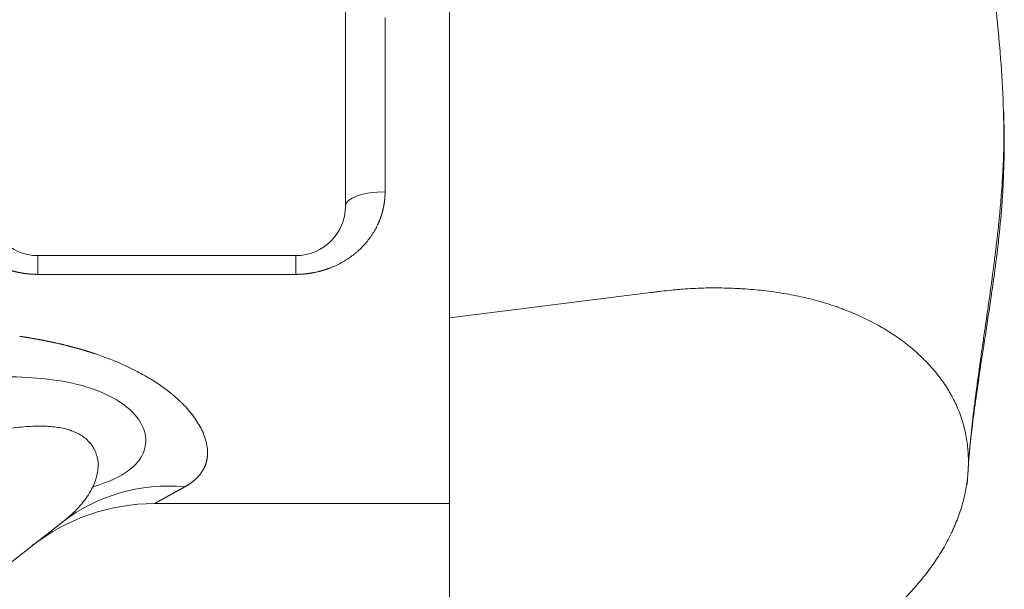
# Model space of a CAD drawing. Header units: millimetres. Extents: x 51337 to 61814, y -21781 to -12277.
# Tile 344 of 378: x 60839 to 60938, y -20607 to -20550. Entities that reach past the tile are written whole.
import ezdxf

# ---------------------------------------------------------------- set-up
doc = ezdxf.new("R2010")
doc.units = ezdxf.units.MM
doc.header["$LTSCALE"] = 0.3175
doc.layers.add('1轮廓实线层', color=7, linetype='Continuous', lineweight=18)

msp = doc.modelspace()

# ---------------------------------------------------------------- linework, layer by layer
at = {"layer": '1轮廓实线层'}
for p, q in [((60872.01597, -20568.70121), (60872.01597, -20477.70121)), ((60876.01597, -20549.70121), (60876.01597, -20567.26724)), ((60841.01597, -20573.70121), (60841.01597, -20575.588)), ((60841.01597, -20573.70121), (60867.01597, -20573.70121)), ((60867.01597, -20573.70121), (60867.01597, -20575.588)), ((60867.01597, -20575.588), (60841.01597, -20575.588)), ((60882.51597, -20622.38928), (60882.51597, -20579.96288)), ((60882.51597, -20598.70121), (60852.77194, -20598.70121)), ((60852.77199, -20598.70121), (60882.51597, -20598.70121)), ((60843.52682, -20600.54618), (60817.51603, -20620.8489))]:
    msp.add_line(p, q, dxfattribs=at)
for centre, radius, start, end in [((60841.01597, -20568.70121), 5, 180, 270), ((60867.01597, -20568.70121), 5, 270, 0), ((60852.77194, -20618.70121), 20, 90, 127.9738209)]:
    msp.add_arc(centre, radius, start, end, dxfattribs=at)
for centre, major_axis, ratio, start_param, end_param in [((60876.01597, -20568.70121), (4, 0), 0.35849057, 1.57079633, 3.14159265), ((60855.83285, -20616.31202), (-12.30603, 15.76584), 0.91559248, 5.57723692, 6.28318531)]:
    msp.add_ellipse(centre, major_axis=major_axis, ratio=ratio, start_param=start_param, end_param=end_param, dxfattribs=at)
for points, knots in [([(60938.33492, -20560.0453), (60938.33158, -20559.34686), (60938.29321, -20557.0647), (60938.02836, -20553.48224), (60937.68217, -20549.71063), (60937.33873, -20546.58201), (60936.98337, -20543.61233), (60936.62608, -20540.8807), (60936.3424, -20539.02592), (60936.23859, -20538.37348)], [0, 0, 0, 0, 0.09783883, 0.31988977, 0.5070908, 0.62553158, 0.74557699, 0.91038748, 1, 1, 1, 1]), ([(60882.51597, -20579.96288), (60882.51597, -20579.32773), (60882.51597, -20578.68809), (60882.51597, -20577.39909), (60882.51597, -20576.10034), (60882.51597, -20574.12021), (60882.51597, -20572.10485), (60882.51597, -20570.73538), (60882.51597, -20569.35162), (60882.51597, -20568.65258), (60882.51597, -20567.23871), (60882.51597, -20566.52387), (60882.51597, -20565.43847), (60882.51597, -20565.07448), (60882.51597, -20564.52503), (60882.51597, -20564.34126), (60882.51597, -20563.97271), (60882.51597, -20563.04939), (60882.51597, -20562.11613), (60882.51597, -20560.60916), (60882.51597, -20559.84879), (60882.51597, -20558.31311), (60882.51597, -20557.53779), (60882.51597, -20555.97087), (60882.51597, -20555.17926), (60882.51597, -20553.57819), (60882.51597, -20552.76873), (60882.51597, -20551.13015), (60882.51597, -20550.30103), (60882.51597, -20548.62098), (60882.51597, -20547.77007), (60882.51597, -20546.04387), (60882.51597, -20545.1686), (60882.51597, -20544.27957)], [0, 0, 0, 0, 0.0625, 0.0625, 0.125, 0.1875, 0.25, 0.3125, 0.3125, 0.375, 0.375, 0.4375, 0.4375, 0.46875, 0.46875, 0.484375, 0.484375, 0.5, 0.5625, 0.5625, 0.625, 0.625, 0.6875, 0.6875, 0.75, 0.75, 0.8125, 0.8125, 0.875, 0.875, 0.9375, 0.9375, 1, 1, 1, 1]), ([(60934.66326, -20596.78118), (60934.74583, -20595.36819), (60934.99758, -20592.16126), (60935.66035, -20587.25363), (60936.38451, -20582.4936), (60936.9952, -20578.54522), (60937.64867, -20573.98362), (60938.09013, -20570.09572), (60938.31568, -20566.38527), (60938.40611, -20563.84305), (60938.42023, -20561.32495), (60938.35798, -20559.61729), (60938.32914, -20559.01529)], [0, 0, 0, 0, 0.12527524, 0.28054516, 0.4126645, 0.52137157, 0.6075668, 0.79406798, 0.83913187, 0.89481493, 0.96336305, 1, 1, 1, 1]), ([(60938.34712, -20559.01505), (60938.35181, -20559.15469), (60938.36096, -20559.45832), (60938.36878, -20559.80167), (60938.37244, -20560.00535), (60938.37311, -20560.04493)], [0, 0, 0, 0, 0.40697888, 0.88478357, 1, 1, 1, 1]), ([(60938.37311, -20560.04493), (60938.37551, -20560.1859), (60938.38014, -20560.52397), (60938.38343, -20561.07591), (60938.3814, -20561.71744), (60938.37264, -20562.40914), (60938.35598, -20563.15115), (60938.33023, -20563.94358), (60938.29426, -20564.78651), (60938.24698, -20565.67992), (60938.18738, -20566.62373), (60938.11455, -20567.61781), (60938.04268, -20568.48157), (60937.97807, -20569.19661), (60937.926, -20569.74449), (60937.87213, -20570.28622), (60937.81665, -20570.82178), (60937.75973, -20571.35111), (60937.70157, -20571.87415), (60937.64232, -20572.39087), (60937.58216, -20572.90124), (60937.52123, -20573.40521), (60937.45968, -20573.90276), (60937.39765, -20574.39388), (60937.33526, -20574.87853), (60937.27265, -20575.35671), (60937.20994, -20575.8284), (60937.14723, -20576.2936), (60937.08462, -20576.7523), (60937.02222, -20577.20451), (60936.96012, -20577.65023), (60936.89841, -20578.08946), (60936.83716, -20578.52222), (60936.77645, -20578.94852), (60936.71635, -20579.36837), (60936.65694, -20579.78179), (60936.59825, -20580.1888), (60936.54036, -20580.58943), (60936.46296, -20581.12442), (60936.36547, -20581.79756), (60936.24765, -20582.61258), (60936.12975, -20583.43249), (60936.0122, -20584.25733), (60935.89544, -20585.08716), (60935.77994, -20585.92205), (60935.66617, -20586.7621), (60935.57787, -20587.43137), (60935.51375, -20587.9278), (60935.47271, -20588.24948), (60935.43222, -20588.5711), (60935.3923, -20588.89268), (60935.35296, -20589.21423), (60935.31425, -20589.53575), (60935.27618, -20589.85725), (60935.23878, -20590.17874), (60935.20207, -20590.50024), (60935.16608, -20590.82175), (60935.13083, -20591.14328), (60935.09635, -20591.46484), (60935.06265, -20591.78645), (60935.02977, -20592.1081), (60934.99772, -20592.42982), (60934.96653, -20592.7516), (60934.93622, -20593.07347), (60934.90682, -20593.39542), (60934.87834, -20593.71747), (60934.85083, -20594.03963), (60934.82422, -20594.36189), (60934.80732, -20594.57686), (60934.79887, -20594.68434)], [0, 0, 0, 0, 0.01219499, 0.02923923, 0.04771418, 0.06762514, 0.08897747, 0.11177648, 0.13602728, 0.16173456, 0.18890238, 0.21753396, 0.24763137, 0.26361069, 0.27941743, 0.2950504, 0.31050849, 0.32579061, 0.34089572, 0.35582281, 0.37057097, 0.38513929, 0.39952696, 0.4137332, 0.42775729, 0.44159858, 0.45525645, 0.46873035, 0.48201979, 0.49512431, 0.50804352, 0.52077707, 0.53332467, 0.54568605, 0.55786102, 0.56984941, 0.5816511, 0.59326602, 0.6046941, 0.62817239, 0.65178671, 0.67553548, 0.6994174, 0.72343151, 0.74757714, 0.77185394, 0.79626193, 0.80554652, 0.81482853, 0.82410798, 0.83338492, 0.84265939, 0.85193145, 0.86120115, 0.87046854, 0.87973368, 0.88899662, 0.89825742, 0.90751614, 0.91677284, 0.92602757, 0.93528038, 0.94453133, 0.95378046, 0.9630278, 0.9722734, 0.98151729, 0.99075949, 1, 1, 1, 1]), ([(60841.01597, -20575.588), (60841.00013, -20575.58798), (60840.96845, -20575.58793), (60840.92094, -20575.58757), (60840.87347, -20575.587), (60840.82603, -20575.58619), (60840.77863, -20575.58516), (60840.73125, -20575.58389), (60840.68392, -20575.58239), (60840.63661, -20575.58066), (60840.58933, -20575.5787), (60840.54209, -20575.57651), (60840.49489, -20575.57409), (60840.44771, -20575.57144), (60840.40057, -20575.56856), (60840.35346, -20575.56545), (60840.30639, -20575.56211), (60840.25934, -20575.55853), (60840.21233, -20575.55473), (60840.16536, -20575.55069), (60840.11841, -20575.54643), (60840.0715, -20575.54193), (60840.02462, -20575.5372), (60839.97778, -20575.53224), (60839.93097, -20575.52705), (60839.88419, -20575.52163), (60839.83744, -20575.51598), (60839.79073, -20575.5101), (60839.74405, -20575.50398), (60839.6974, -20575.49764), (60839.65079, -20575.49106), (60839.60421, -20575.48425), (60839.55766, -20575.47721), (60839.51114, -20575.46994), (60839.46466, -20575.46244), (60839.41821, -20575.4547), (60839.3718, -20575.44673), (60839.32541, -20575.43853), (60839.27906, -20575.4301), (60839.23275, -20575.42144), (60839.18646, -20575.41255), (60839.14021, -20575.40342), (60839.09399, -20575.39406), (60839.04781, -20575.38447), (60839.00166, -20575.37464), (60838.95554, -20575.36458), (60838.90945, -20575.35429), (60838.8634, -20575.34377), (60838.81738, -20575.33301), (60838.77139, -20575.32202), (60838.72544, -20575.3108), (60838.67951, -20575.29935), (60838.63363, -20575.28766), (60838.58777, -20575.27573), (60838.54195, -20575.26358), (60838.49616, -20575.25119), (60838.4504, -20575.23856), (60838.40468, -20575.22571), (60838.35899, -20575.21261), (60838.31333, -20575.19929), (60838.26771, -20575.18573), (60838.22212, -20575.17193), (60838.17656, -20575.1579), (60838.13103, -20575.14364), (60838.08554, -20575.12914), (60838.04008, -20575.1144), (60837.99465, -20575.09943), (60837.94926, -20575.08423), (60837.9039, -20575.06878), (60837.85857, -20575.05311), (60837.81328, -20575.03719), (60837.76802, -20575.02105), (60837.72279, -20575.00466), (60837.67759, -20574.98804), (60837.63243, -20574.97118), (60837.5873, -20574.95409), (60837.33935, -20574.85879), (60836.89803, -20574.66999), (60836.28599, -20574.35334), (60835.70513, -20573.99467), (60835.15551, -20573.59354), (60834.7266, -20573.22581), (60834.40196, -20572.91363), (60834.16942, -20572.6723), (60833.94809, -20572.42387), (60833.73796, -20572.16831), (60833.53902, -20571.90556), (60833.35127, -20571.63558), (60833.17473, -20571.35831), (60833.00938, -20571.07371), (60832.85524, -20570.78174), (60832.74809, -20570.55732), (60832.68001, -20570.40506), (60832.64639, -20570.32774), (60832.61364, -20570.25025), (60832.58176, -20570.1726), (60832.55075, -20570.09478), (60832.52062, -20570.0168), (60832.49137, -20569.93865), (60832.46298, -20569.86034), (60832.43547, -20569.78186), (60832.40883, -20569.70322), (60832.38307, -20569.62441), (60832.35818, -20569.54544), (60832.33416, -20569.4663), (60832.31102, -20569.387), (60832.28875, -20569.30753), (60832.26735, -20569.2279), (60832.24683, -20569.1481), (60832.22717, -20569.06813), (60832.2084, -20568.988), (60832.19049, -20568.90771), (60832.17346, -20568.82725), (60832.15731, -20568.74663), (60832.14202, -20568.66584), (60832.12761, -20568.58489), (60832.11408, -20568.50377), (60832.10141, -20568.42248), (60832.08962, -20568.34103), (60832.07871, -20568.25942), (60832.06866, -20568.17764), (60832.05949, -20568.0957), (60832.0512, -20568.01359), (60832.04377, -20567.93132), (60832.03722, -20567.84888), (60832.03155, -20567.76628), (60832.02674, -20567.68352), (60832.02281, -20567.60059), (60832.01975, -20567.51749), (60832.01758, -20567.43423), (60832.01623, -20567.35081), (60832.01606, -20567.29511), (60832.01597, -20567.26724)], [0, 0, 0, 0, 0.00331848, 0.00663476, 0.00994896, 0.01326118, 0.01657154, 0.01988013, 0.02318708, 0.02649248, 0.02979645, 0.03309911, 0.03640055, 0.03970089, 0.04300023, 0.0462987, 0.04959639, 0.05289343, 0.05618991, 0.05948595, 0.06278167, 0.06607716, 0.06937255, 0.07266794, 0.07596344, 0.07925917, 0.08255523, 0.08585173, 0.08914879, 0.09244651, 0.09574501, 0.09904439, 0.10234477, 0.10564626, 0.10894896, 0.11225299, 0.11555845, 0.11886546, 0.12217412, 0.12548455, 0.12879684, 0.13211112, 0.13542749, 0.13874606, 0.14206693, 0.14539022, 0.14871603, 0.15204448, 0.15537565, 0.15870968, 0.16204665, 0.16538669, 0.16872988, 0.17207635, 0.17542619, 0.17877951, 0.18213642, 0.18549702, 0.18886141, 0.1922297, 0.19560199, 0.19897839, 0.20235899, 0.20574391, 0.20913323, 0.21252707, 0.21592553, 0.2193287, 0.22273668, 0.22614959, 0.2295675, 0.23299054, 0.23641878, 0.23985234, 0.24329131, 0.24673578, 0.25018586, 0.30020074, 0.34987724, 0.39952047, 0.44943615, 0.49992505, 0.52511563, 0.55016592, 0.57510965, 0.59998099, 0.6248144, 0.64964451, 0.67450595, 0.69943323, 0.72446058, 0.74962183, 0.75603593, 0.76243473, 0.76881879, 0.77518866, 0.78154491, 0.7878881, 0.7942188, 0.80053758, 0.80684503, 0.81314172, 0.81942824, 0.82570516, 0.83197309, 0.8382326, 0.8444843, 0.85072877, 0.85696662, 0.86319844, 0.86942484, 0.87564642, 0.88186378, 0.88807752, 0.89428826, 0.90049661, 0.90670316, 0.91290853, 0.91911332, 0.92531815, 0.93152363, 0.93773035, 0.94393894, 0.95015, 0.95636414, 0.96258196, 0.96880406, 0.97503106, 0.98126356, 0.98750214, 0.99374743, 1, 1, 1, 1]), ([(60876.01597, -20567.26724), (60876.01595, -20567.28208), (60876.0159, -20567.31173), (60876.01552, -20567.35617), (60876.0149, -20567.40057), (60876.01402, -20567.44493), (60876.01291, -20567.48924), (60876.01154, -20567.53351), (60876.00992, -20567.57774), (60876.00805, -20567.62192), (60876.00594, -20567.66605), (60876.00357, -20567.71015), (60876.00096, -20567.7542), (60875.9981, -20567.7982), (60875.99499, -20567.84216), (60875.99163, -20567.88608), (60875.98802, -20567.92995), (60875.98416, -20567.97378), (60875.98006, -20568.01757), (60875.9757, -20568.06131), (60875.9711, -20568.105), (60875.96625, -20568.14866), (60875.96114, -20568.19226), (60875.95579, -20568.23583), (60875.95019, -20568.27935), (60875.94435, -20568.32283), (60875.93825, -20568.36626), (60875.9319, -20568.40964), (60875.92531, -20568.45299), (60875.91847, -20568.49629), (60875.91137, -20568.53954), (60875.90403, -20568.58275), (60875.89644, -20568.62592), (60875.8886, -20568.66904), (60875.88052, -20568.71212), (60875.87218, -20568.75516), (60875.86359, -20568.79815), (60875.85476, -20568.84109), (60875.84568, -20568.88399), (60875.83634, -20568.92685), (60875.82676, -20568.96967), (60875.81693, -20569.01243), (60875.80685, -20569.05516), (60875.79653, -20569.09784), (60875.78595, -20569.14048), (60875.77513, -20569.18307), (60875.76405, -20569.22562), (60875.75273, -20569.26812), (60875.74116, -20569.31058), (60875.72934, -20569.35299), (60875.71727, -20569.39536), (60875.70495, -20569.43769), (60875.69238, -20569.47997), (60875.67956, -20569.52221), (60875.6665, -20569.5644), (60875.65319, -20569.60655), (60875.63962, -20569.64866), (60875.62581, -20569.69072), (60875.61175, -20569.73273), (60875.59744, -20569.7747), (60875.58288, -20569.81663), (60875.56808, -20569.85852), (60875.55302, -20569.90035), (60875.53772, -20569.94215), (60875.52216, -20569.9839), (60875.50636, -20570.0256), (60875.49031, -20570.06727), (60875.47401, -20570.10888), (60875.45746, -20570.15046), (60875.44066, -20570.19198), (60875.42362, -20570.23347), (60875.40632, -20570.27491), (60875.38878, -20570.3163), (60875.37098, -20570.35765), (60875.35294, -20570.39896), (60875.33465, -20570.44022), (60875.24684, -20570.63544), (60875.07789, -20570.97785), (60874.80223, -20571.45292), (60874.49557, -20571.90745), (60874.15793, -20572.34164), (60873.7893, -20572.75569), (60873.4512, -20573.08932), (60873.15827, -20573.35138), (60872.92115, -20573.5487), (60872.67746, -20573.73725), (60872.42716, -20573.91708), (60872.17027, -20574.08825), (60871.9068, -20574.25081), (60871.63673, -20574.40481), (60871.36008, -20574.5503), (60871.07683, -20574.68733), (60870.78701, -20574.81594), (60870.562, -20574.90721), (60870.4058, -20574.96692), (60870.32088, -20574.99851), (60870.23586, -20575.02926), (60870.15073, -20575.05917), (60870.06549, -20575.08826), (60869.98015, -20575.11651), (60869.89471, -20575.14394), (60869.80916, -20575.17053), (60869.7235, -20575.1963), (60869.63774, -20575.22124), (60869.55188, -20575.24535), (60869.46591, -20575.26864), (60869.37983, -20575.2911), (60869.29365, -20575.31274), (60869.20736, -20575.33356), (60869.12097, -20575.35355), (60869.03447, -20575.37272), (60868.94787, -20575.39108), (60868.86116, -20575.40861), (60868.77434, -20575.42532), (60868.68742, -20575.44121), (60868.6004, -20575.45628), (60868.51327, -20575.47054), (60868.42603, -20575.48398), (60868.33869, -20575.4966), (60868.25124, -20575.50841), (60868.16369, -20575.5194), (60868.07604, -20575.52957), (60867.98827, -20575.53893), (60867.90041, -20575.54747), (60867.81243, -20575.5552), (60867.72436, -20575.56211), (60867.63617, -20575.56821), (60867.54788, -20575.5735), (60867.45949, -20575.57797), (60867.37099, -20575.58163), (60867.28238, -20575.58448), (60867.19367, -20575.5865), (60867.10486, -20575.58777), (60867.04561, -20575.58792), (60867.01597, -20575.588)], [0, 0, 0, 0, 0.00332764, 0.00665333, 0.00997717, 0.01329924, 0.01661963, 0.01993844, 0.02325576, 0.02657167, 0.02988628, 0.03319967, 0.03651194, 0.03982317, 0.04313346, 0.0464429, 0.04975158, 0.0530596, 0.05636705, 0.05967401, 0.06298059, 0.06628688, 0.06959296, 0.07289894, 0.07620489, 0.07951092, 0.08281712, 0.08612358, 0.0894304, 0.09273766, 0.09604545, 0.09935388, 0.10266303, 0.105973, 0.10928387, 0.11259574, 0.11590871, 0.11922285, 0.12253827, 0.12585506, 0.12917331, 0.13249311, 0.13581455, 0.13913772, 0.14246272, 0.14578963, 0.14911855, 0.15244956, 0.15578276, 0.15911824, 0.16245609, 0.16579639, 0.16913924, 0.17248473, 0.17583294, 0.17918397, 0.1825379, 0.18589482, 0.18925483, 0.192618, 0.19598443, 0.1993542, 0.20272741, 0.20610414, 0.20948447, 0.2128685, 0.2162563, 0.21964797, 0.22304359, 0.22644324, 0.22984702, 0.233255, 0.23666727, 0.24008392, 0.24350503, 0.24693067, 0.25036095, 0.29224489, 0.33379866, 0.37517998, 0.41654859, 0.45806433, 0.4998854, 0.52285767, 0.54569275, 0.56841841, 0.59106281, 0.61365442, 0.63622191, 0.65879404, 0.68139955, 0.70406706, 0.72682495, 0.74970126, 0.75618426, 0.76264706, 0.7690903, 0.77551462, 0.78192067, 0.78830912, 0.79468061, 0.80103582, 0.80737542, 0.81370009, 0.8200105, 0.82630735, 0.83259132, 0.83886311, 0.84512342, 0.85137295, 0.8576124, 0.86384249, 0.87006393, 0.87627744, 0.88248373, 0.88868353, 0.89487755, 0.90106653, 0.90725119, 0.91343227, 0.91961048, 0.92578657, 0.93196126, 0.93813528, 0.94430938, 0.95048427, 0.9566607, 0.9628394, 0.96902109, 0.97520651, 0.98139639, 0.98759144, 0.99379241, 1, 1, 1, 1]), ([(60934.80116, -20594.68425), (60934.80698, -20594.16005), (60934.78643, -20593.64233), (60934.6908, -20592.62027), (60934.61572, -20592.11594), (60934.30678, -20590.62349), (60933.98913, -20589.65594), (60933.4487, -20588.48171), (60933.33345, -20588.24862), (60933.18036, -20587.95948), (60933.14929, -20587.90175), (60933.08638, -20587.78678), (60932.99082, -20587.61494), (60932.89173, -20587.44497), (60932.55366, -20586.88246), (60932.25844, -20586.44546), (60931.62091, -20585.5962), (60931.2786, -20585.18393), (60930.54828, -20584.3834), (60930.16026, -20583.99514), (60929.5441, -20583.43069), (60929.33301, -20583.24553), (60929.00775, -20582.97232), (60928.89789, -20582.88201), (60928.67528, -20582.7029), (60928.56245, -20582.61406), (60927.99319, -20582.1753), (60927.51992, -20581.84055), (60926.53842, -20581.2028), (60926.03019, -20580.89982), (60924.97891, -20580.3255), (60924.43586, -20580.05418), (60923.3146, -20579.54349), (60922.73639, -20579.30412), (60921.99123, -20579.02528), (60921.76601, -20578.94316), (60921.53824, -20578.86334), (60921.38584, -20578.81064), (60921.30935, -20578.78455), (60920.92628, -20578.65563), (60920.61713, -20578.55722), (60919.68182, -20578.27584), (60919.04777, -20578.10673), (60917.75949, -20577.804), (60917.10525, -20577.67039), (60915.77721, -20577.43758), (60915.10341, -20577.33838), (60913.73664, -20577.17367), (60913.04367, -20577.10816), (60912.25336, -20577.05332), (60912.16536, -20577.04749), (60911.98926, -20577.03636), (60911.72508, -20577.02048), (60911.46077, -20577.00702), (60910.93199, -20576.98327), (60910.57925, -20576.97167), (60909.87337, -20576.95677), (60909.52022, -20576.95348), (60908.81349, -20576.95519), (60908.10635, -20576.96521), (60907.04434, -20577.00583), (60906.33543, -20577.05086), (60905.80338, -20577.09188), (60905.62597, -20577.10677), (60905.27102, -20577.13898), (60905.09348, -20577.15631), (60904.56072, -20577.21145), (60904.20533, -20577.25243), (60903.67222, -20577.31449), (60903.49451, -20577.3353), (60903.13908, -20577.37701), (60902.60594, -20577.43975), (60902.07275, -20577.50315), (60901.00634, -20577.63098), (60900.29533, -20577.71759), (60898.87317, -20577.89342), (60898.16203, -20577.98263), (60896.73966, -20578.1627), (60896.02843, -20578.25354), (60894.60595, -20578.43573), (60893.8947, -20578.52705), (60892.47222, -20578.7093), (60891.76099, -20578.80022), (60890.33857, -20578.98128), (60889.62738, -20579.07143), (60888.20503, -20579.25099), (60887.49388, -20579.34042), (60885.36045, -20579.60799), (60883.93821, -20579.78553), (60882.51597, -20579.96288)], [0, 0, 0, 0, 0.03125, 0.03125, 0.0625, 0.0625, 0.125, 0.125, 0.140625, 0.140625, 0.14453125, 0.14453125, 0.1484375, 0.15625, 0.15625, 0.1875, 0.1875, 0.21875, 0.21875, 0.25, 0.25, 0.265625, 0.265625, 0.2734375, 0.2734375, 0.28125, 0.28125, 0.3125, 0.3125, 0.34375, 0.34375, 0.375, 0.375, 0.40625, 0.40625, 0.4140625, 0.41796875, 0.41796875, 0.421875, 0.421875, 0.4375, 0.4375, 0.46875, 0.46875, 0.5, 0.5, 0.53125, 0.53125, 0.5625, 0.5625, 0.56640625, 0.56640625, 0.5703125, 0.578125, 0.578125, 0.59375, 0.59375, 0.609375, 0.609375, 0.625, 0.640625, 0.65625, 0.65625, 0.6640625, 0.6640625, 0.671875, 0.671875, 0.6875, 0.6875, 0.6953125, 0.6953125, 0.703125, 0.71875, 0.71875, 0.75, 0.75, 0.78125, 0.78125, 0.8125, 0.8125, 0.84375, 0.84375, 0.875, 0.875, 0.90625, 0.90625, 0.9375, 0.9375, 1, 1, 1, 1]), ([(60839.19405, -20581.8346), (60839.22729, -20581.83955), (60839.29369, -20581.84942), (60839.39312, -20581.86443), (60839.49231, -20581.87956), (60839.59124, -20581.89484), (60839.68991, -20581.91027), (60839.78833, -20581.92583), (60839.88649, -20581.94153), (60839.9844, -20581.95737), (60840.08205, -20581.97335), (60840.17945, -20581.98947), (60840.27659, -20582.00573), (60840.37347, -20582.02213), (60840.4701, -20582.03867), (60840.56648, -20582.05534), (60840.6626, -20582.07216), (60840.75846, -20582.08911), (60840.85407, -20582.1062), (60840.94943, -20582.12343), (60841.04452, -20582.1408), (60841.13937, -20582.15831), (60841.23396, -20582.17595), (60841.32829, -20582.19373), (60841.42236, -20582.21165), (60841.51619, -20582.2297), (60841.60975, -20582.24789), (60841.70306, -20582.26622), (60841.79612, -20582.28469), (60841.88892, -20582.30329), (60841.98146, -20582.32202), (60842.07375, -20582.3409), (60842.16579, -20582.3599), (60842.25756, -20582.37905), (60842.34909, -20582.39832), (60842.44036, -20582.41774), (60842.53137, -20582.43729), (60842.62213, -20582.45697), (60842.71263, -20582.47678), (60842.80287, -20582.49674), (60842.89286, -20582.51682), (60842.9826, -20582.53704), (60843.07208, -20582.55739), (60843.16131, -20582.57788), (60843.25027, -20582.59849), (60843.33899, -20582.61924), (60843.42745, -20582.64013), (60843.51565, -20582.66114), (60843.6036, -20582.68229), (60843.69129, -20582.70357), (60843.77873, -20582.72498), (60843.86591, -20582.74652), (60843.95284, -20582.7682), (60844.03951, -20582.79), (60844.12593, -20582.81194), (60844.21209, -20582.834), (60844.29799, -20582.8562), (60844.38364, -20582.87852), (60844.46904, -20582.90098), (60844.55418, -20582.92356), (60844.63906, -20582.94627), (60844.72369, -20582.96912), (60844.80806, -20582.99209), (60844.89218, -20583.01519), (60844.97604, -20583.03841), (60845.05965, -20583.06177), (60845.143, -20583.08525), (60845.2261, -20583.10886), (60845.30894, -20583.1326), (60845.39152, -20583.15646), (60845.47385, -20583.18045), (60845.55593, -20583.20457), (60845.63775, -20583.22881), (60845.71931, -20583.25318), (60845.80062, -20583.27767), (60845.88167, -20583.30229), (60845.96247, -20583.32703), (60846.04301, -20583.3519), (60846.1233, -20583.37689), (60846.20333, -20583.40201), (60846.28311, -20583.42724), (60846.36263, -20583.45261), (60846.4419, -20583.47809), (60846.52091, -20583.5037), (60846.59966, -20583.52943), (60846.67816, -20583.55528), (60847.04208, -20583.67609), (60847.67965, -20583.89894), (60848.57015, -20584.24095), (60849.42475, -20584.6005), (60850.24341, -20584.97691), (60851.02617, -20585.3694), (60851.64081, -20585.70516), (60852.10372, -20585.97387), (60852.42824, -20586.16939), (60852.74376, -20586.36681), (60853.05029, -20586.56605), (60853.34782, -20586.76705), (60853.63636, -20586.96973), (60853.91591, -20587.17401), (60854.18647, -20587.37981), (60854.44803, -20587.58705), (60854.70059, -20587.79564), (60854.94417, -20588.00551), (60855.17874, -20588.21655), (60855.40433, -20588.4287), (60855.76281, -20588.7815), (60856.22409, -20589.28027), (60856.7386, -20589.92737), (60857.1757, -20590.57868), (60857.49224, -20591.15282), (60857.71714, -20591.64665), (60857.87282, -20592.06027), (60857.99217, -20592.46552), (60858.0752, -20592.86201), (60858.12193, -20593.24933), (60858.12939, -20593.52203), (60858.12465, -20593.68808), (60858.12182, -20593.75185), (60858.11798, -20593.81523), (60858.11312, -20593.87822), (60858.10724, -20593.94082), (60858.10036, -20594.00304), (60858.09246, -20594.06486), (60858.08355, -20594.12629), (60858.07362, -20594.18732), (60858.06268, -20594.24797), (60858.05073, -20594.30822), (60858.03777, -20594.36809), (60858.02379, -20594.42755), (60858.00879, -20594.48663), (60857.99279, -20594.54531), (60857.97577, -20594.60359), (60857.95774, -20594.66148), (60857.93869, -20594.71897), (60857.91864, -20594.77607), (60857.89756, -20594.83277), (60857.87548, -20594.88907), (60857.85238, -20594.94497), (60857.82827, -20595.00048), (60857.80314, -20595.05559), (60857.77701, -20595.11029), (60857.74985, -20595.1646), (60857.72169, -20595.21851), (60857.69251, -20595.27202), (60857.66232, -20595.32513), (60857.63112, -20595.37783), (60857.5989, -20595.43014), (60857.56567, -20595.48204), (60857.53142, -20595.53354), (60857.49617, -20595.58464), (60857.4599, -20595.63533), (60857.42261, -20595.68562), (60857.38431, -20595.73551), (60857.345, -20595.78499), (60857.30468, -20595.83406), (60857.26334, -20595.88273), (60857.22099, -20595.931), (60857.17763, -20595.97886), (60857.13325, -20596.02631), (60857.08786, -20596.07335), (60857.04146, -20596.11999), (60856.99404, -20596.16622), (60856.94561, -20596.21204), (60856.89617, -20596.25745), (60856.84571, -20596.30246), (60856.79424, -20596.34705), (60856.74176, -20596.39124), (60856.68826, -20596.43502), (60856.63375, -20596.47838), (60856.57823, -20596.52134), (60856.52169, -20596.56388), (60856.46414, -20596.60601), (60856.40558, -20596.64774), (60856.34601, -20596.68904), (60856.28542, -20596.72994), (60856.22382, -20596.77043), (60856.1612, -20596.8105), (60856.09757, -20596.85016), (60856.03293, -20596.8894), (60855.96726, -20596.92823), (60855.90064, -20596.96668), (60855.85546, -20596.9919), (60855.83285, -20597.00454)], [0, 0, 0, 0, 0.00256502, 0.00512467, 0.00767896, 0.01022791, 0.01277154, 0.01530985, 0.01784286, 0.0203706, 0.02289306, 0.02541027, 0.02792224, 0.03042899, 0.03293053, 0.03542688, 0.03791805, 0.04040406, 0.04288492, 0.04536066, 0.04783128, 0.0502968, 0.05275724, 0.05521261, 0.05766293, 0.06010822, 0.06254849, 0.06498376, 0.06741405, 0.06983937, 0.07225974, 0.07467517, 0.07708569, 0.07949131, 0.08189204, 0.08428791, 0.08667894, 0.08906513, 0.09144652, 0.0938231, 0.09619491, 0.09856197, 0.10092428, 0.10328187, 0.10563475, 0.10798295, 0.11032649, 0.11266537, 0.11499963, 0.11732927, 0.11965433, 0.12197481, 0.12429073, 0.12660213, 0.12890901, 0.13121139, 0.1335093, 0.13580275, 0.13809177, 0.14037637, 0.14265658, 0.14493241, 0.14720388, 0.14947102, 0.15173385, 0.15399239, 0.15624665, 0.15849666, 0.16074244, 0.16298401, 0.1652214, 0.16745461, 0.16968369, 0.17190864, 0.17412949, 0.17634626, 0.17855897, 0.18076764, 0.18297231, 0.18517298, 0.18736969, 0.18956245, 0.19175129, 0.19393623, 0.19611729, 0.1982945, 0.20046788, 0.22644298, 0.25195159, 0.27704011, 0.30175729, 0.32615415, 0.3502837, 0.36138619, 0.37239841, 0.38332569, 0.39417347, 0.4049473, 0.41565287, 0.42629596, 0.43688246, 0.44741836, 0.45790972, 0.4683627, 0.4787835, 0.48917842, 0.49955375, 0.53031521, 0.56121513, 0.59241592, 0.62407537, 0.64492944, 0.66575507, 0.68659379, 0.70748704, 0.72847594, 0.74960106, 0.7532654, 0.75693004, 0.76059516, 0.76426094, 0.76792756, 0.7715952, 0.77526403, 0.77893424, 0.78260599, 0.78627947, 0.78995486, 0.79363233, 0.79731205, 0.80099421, 0.80467898, 0.80836654, 0.81205706, 0.81575071, 0.81944768, 0.82314812, 0.82685223, 0.83056016, 0.8342721, 0.83798821, 0.84170867, 0.84543364, 0.84916329, 0.85289781, 0.85663734, 0.86038207, 0.86413215, 0.86788776, 0.87164907, 0.87541622, 0.8791894, 0.88296876, 0.88675447, 0.89054669, 0.89434557, 0.89815129, 0.90196399, 0.90578384, 0.909611, 0.91344561, 0.91728785, 0.92113786, 0.92499579, 0.9288618, 0.93273605, 0.93661867, 0.94050983, 0.94440967, 0.94831834, 0.95223598, 0.95616275, 0.96009878, 0.96404423, 0.96799923, 0.97196392, 0.97593846, 0.97992297, 0.98391759, 0.98792247, 0.99193774, 0.99596354, 1, 1, 1, 1]), ([(60827.68545, -20586.85926), (60828.98628, -20586.64399), (60830.30082, -20586.45694), (60834.36038, -20585.99458), (60837.16509, -20585.83185), (60841.29113, -20586.04408), (60842.65569, -20586.19082), (60845.34932, -20586.72295), (60846.63495, -20587.10453), (60848.34202, -20587.87854), (60848.86274, -20588.16457), (60849.7996, -20588.79093), (60850.21963, -20589.13631), (60851.25579, -20590.19752), (60851.66997, -20590.9574), (60851.98178, -20592.38883), (60851.8879, -20593.06807), (60851.33836, -20594.26984), (60850.87977, -20594.80683), (60849.32724, -20596.01866), (60848.06504, -20596.57085), (60846.57411, -20596.99624)], [0, 0, 0, 0, 0.09154988, 0.09154988, 0.28107382, 0.28107382, 0.37583579, 0.37583579, 0.47059776, 0.47059776, 0.51797874, 0.51797874, 0.56535972, 0.56535972, 0.66012169, 0.66012169, 0.75488366, 0.75488366, 0.84964563, 0.84964563, 1, 1, 1, 1]), ([(60843.52682, -20600.54618), (60843.83757, -20600.30362), (60844.12622, -20600.05953), (60844.66068, -20599.57001), (60844.90649, -20599.32458), (60845.35666, -20598.83415), (60845.76537, -20598.34416), (60846.25835, -20597.61598), (60846.63555, -20596.9001), (60846.90124, -20596.202), (60847.05962, -20595.52707), (60847.09641, -20595.09605), (60847.10195, -20594.46627), (60847.0395, -20594.06877), (60846.79213, -20593.33105), (60846.60722, -20592.99084), (60846.12365, -20592.3789), (60845.825, -20592.10717), (60845.29737, -20591.75816), (60845.10821, -20591.65157), (60844.80516, -20591.50712), (60844.6488, -20591.43875), (60844.45807, -20591.36589), (60844.36063, -20591.33121), (60844.3114, -20591.3143), (60844.28666, -20591.30596), (60844.27426, -20591.30182), (60844.26805, -20591.29976), (60844.26494, -20591.29872), (60844.26338, -20591.29821), (60844.26272, -20591.29799), (60844.26227, -20591.29784), (60844.26201, -20591.29775), (60843.89591, -20591.1766), (60843.079, -20590.98665), (60841.60313, -20590.86444), (60839.88126, -20590.9107), (60838.57218, -20591.05751), (60836.48972, -20591.36728), (60834.943, -20591.69328), (60831.54248, -20592.59672), (60829.68867, -20593.17416), (60827.68548, -20593.88265)], [0, 0, 0, 0, 0.03125, 0.03125, 0.0625, 0.0625, 0.09375, 0.125, 0.15625, 0.1875, 0.21875, 0.25, 0.25, 0.3125, 0.3125, 0.375, 0.375, 0.4375, 0.4375, 0.46875, 0.46875, 0.484375, 0.4921875, 0.49609375, 0.49804688, 0.49902344, 0.49951172, 0.49975586, 0.49987793, 0.49993896, 0.49996948, 0.49996948, 0.5, 0.5, 0.5625, 0.625, 0.6875, 0.75, 0.75, 0.875, 0.875, 1, 1, 1, 1]), ([(60934.79885, -20594.68452), (60934.79301, -20595.20657), (60934.75894, -20595.72849), (60934.63618, -20596.77208), (60934.54749, -20597.29375), (60934.31645, -20598.33685), (60934.03175, -20599.37971), (60933.63988, -20600.42207), (60933.36099, -20601.0734), (60933.27478, -20601.26879), (60933.18472, -20601.46415), (60933.12382, -20601.5944), (60933.09293, -20601.65953), (60932.93666, -20601.98453), (60932.80558, -20602.24285), (60932.39451, -20603.01286), (60932.09672, -20603.51963), (60931.45507, -20604.52042), (60930.76736, -20605.50845), (60929.98894, -20606.47137), (60929.37115, -20607.18415), (60929.15955, -20607.42017), (60928.8336, -20607.77184), (60928.72352, -20607.88867), (60928.55627, -20608.06332), (60928.50013, -20608.12146), (60928.38726, -20608.23743), (60927.87686, -20608.75763), (60927.3442, -20609.26314), (60926.36343, -20610.13947), (60925.34882, -20610.99346), (60924.26793, -20611.80367), (60923.154, -20612.59206), (60922.58051, -20612.97534), (60921.84265, -20613.44057), (60921.61971, -20613.5791), (60921.3944, -20613.71606), (60921.24365, -20613.80701), (60921.16798, -20613.85233), (60920.78889, -20614.07769), (60920.48308, -20614.25414), (60919.55811, -20614.77212), (60918.93144, -20615.10231), (60917.65826, -20615.73277), (60917.01175, -20616.03303), (60915.6988, -20616.60347), (60915.03236, -20616.87364), (60913.67917, -20617.38336), (60912.99243, -20617.6229), (60912.12099, -20617.9027), (60911.94606, -20617.95768), (60911.68267, -20618.03867), (60911.59466, -20618.06543), (60911.41859, -20618.11838), (60910.97836, -20618.24929), (60910.53779, -20618.37293), (60909.47978, -20618.65613), (60908.7736, -20618.8269), (60907.71311, -20619.05706), (60907.35941, -20619.12945), (60906.65161, -20619.26552), (60906.2975, -20619.32921), (60905.76603, -20619.41805), (60905.58882, -20619.44653), (60905.2343, -20619.50133), (60905.05699, -20619.52763), (60904.70228, -20619.57842), (60904.52488, -20619.60292), (60904.17004, -20619.65095), (60903.9926, -20619.67452), (60903.46027, -20619.74484), (60903.10535, -20619.79123), (60902.39551, -20619.88377), (60901.33073, -20620.02213), (60900.26592, -20620.15999), (60898.84615, -20620.34303), (60898.13624, -20620.43415), (60896.71638, -20620.6154), (60896.00643, -20620.70554), (60893.87651, -20620.97457), (60892.45647, -20621.15209), (60889.61634, -20621.50579), (60888.19625, -20621.68208), (60886.06613, -20621.94703), (60885.3561, -20622.03542), (60883.93603, -20622.21232), (60883.22601, -20622.30083), (60882.51597, -20622.38928)], [0, 0, 0, 0, 0.03125, 0.03125, 0.0625, 0.0625, 0.09375, 0.125, 0.125, 0.1328125, 0.13671875, 0.13671875, 0.140625, 0.140625, 0.15625, 0.15625, 0.1875, 0.1875, 0.21875, 0.25, 0.25, 0.265625, 0.265625, 0.2734375, 0.2734375, 0.27734375, 0.27734375, 0.28125, 0.3125, 0.3125, 0.34375, 0.375, 0.375, 0.40625, 0.40625, 0.4140625, 0.41796875, 0.41796875, 0.421875, 0.421875, 0.4375, 0.4375, 0.46875, 0.46875, 0.5, 0.5, 0.53125, 0.53125, 0.5625, 0.5625, 0.5703125, 0.5703125, 0.57421875, 0.57421875, 0.578125, 0.59375, 0.59375, 0.625, 0.625, 0.640625, 0.640625, 0.65625, 0.65625, 0.6640625, 0.6640625, 0.671875, 0.671875, 0.6796875, 0.6796875, 0.6875, 0.6875, 0.703125, 0.703125, 0.71875, 0.75, 0.75, 0.78125, 0.78125, 0.8125, 0.8125, 0.875, 0.875, 0.9375, 0.9375, 0.96875, 0.96875, 1, 1, 1, 1]), ([(60855.83285, -20597.00454), (60855.82088, -20597.01117), (60855.79697, -20597.02442), (60855.76134, -20597.04417), (60855.7259, -20597.06381), (60855.69069, -20597.08334), (60855.65568, -20597.10274), (60855.62088, -20597.12203), (60855.5863, -20597.1412), (60855.55193, -20597.16026), (60855.51776, -20597.17919), (60855.48381, -20597.19801), (60855.45008, -20597.21671), (60855.41655, -20597.2353), (60855.38323, -20597.25377), (60855.35013, -20597.27212), (60855.31724, -20597.29035), (60855.28456, -20597.30847), (60855.25209, -20597.32647), (60855.21983, -20597.34435), (60855.18779, -20597.36211), (60855.15595, -20597.37976), (60855.12433, -20597.39729), (60855.09292, -20597.4147), (60855.06172, -20597.432), (60855.03073, -20597.44918), (60854.99995, -20597.46624), (60854.96939, -20597.48318), (60854.93904, -20597.50001), (60854.90889, -20597.51672), (60854.87896, -20597.53331), (60854.84924, -20597.54978), (60854.81974, -20597.56614), (60854.79044, -20597.58238), (60854.76136, -20597.5985), (60854.73248, -20597.61451), (60854.70382, -20597.6304), (60854.67537, -20597.64617), (60854.64713, -20597.66182), (60854.61911, -20597.67735), (60854.59129, -20597.69277), (60854.56369, -20597.70807), (60854.5363, -20597.72326), (60854.50912, -20597.73832), (60854.48215, -20597.75327), (60854.45539, -20597.7681), (60854.42885, -20597.78282), (60854.40251, -20597.79742), (60854.37639, -20597.8119), (60854.35048, -20597.82626), (60854.32478, -20597.8405), (60854.29929, -20597.85463), (60854.27401, -20597.86864), (60854.24895, -20597.88253), (60854.22409, -20597.89631), (60854.19945, -20597.90997), (60854.17502, -20597.92351), (60854.1508, -20597.93693), (60854.1268, -20597.95024), (60854.103, -20597.96343), (60854.07942, -20597.9765), (60854.05604, -20597.98945), (60854.03288, -20598.00229), (60854.00993, -20598.01501), (60853.9872, -20598.02761), (60853.96467, -20598.0401), (60853.94235, -20598.05246), (60853.92025, -20598.06471), (60853.89836, -20598.07685), (60853.87668, -20598.08886), (60853.85521, -20598.10076), (60853.83395, -20598.11254), (60853.81291, -20598.12421), (60853.79207, -20598.13576), (60853.77145, -20598.14718), (60853.75104, -20598.1585), (60853.73084, -20598.16969), (60853.71085, -20598.18077), (60853.69107, -20598.19173), (60853.67151, -20598.20258), (60853.65216, -20598.2133), (60853.63301, -20598.22391), (60853.61408, -20598.2344), (60853.59537, -20598.24478), (60853.57686, -20598.25504), (60853.55856, -20598.26518), (60853.53531, -20598.27807), (60853.50735, -20598.29356), (60853.47503, -20598.31148), (60853.44343, -20598.329), (60853.41255, -20598.34612), (60853.3824, -20598.36283), (60853.35298, -20598.37914), (60853.32429, -20598.39505), (60853.29632, -20598.41055), (60853.26908, -20598.42566), (60853.24256, -20598.44036), (60853.21677, -20598.45465), (60853.19171, -20598.46855), (60853.16737, -20598.48204), (60853.14376, -20598.49513), (60853.12088, -20598.50782), (60853.09872, -20598.5201), (60853.07729, -20598.53198), (60853.05659, -20598.54346), (60853.03661, -20598.55453), (60853.01736, -20598.56521), (60852.99884, -20598.57548), (60852.98104, -20598.58534), (60852.96397, -20598.5948), (60852.94762, -20598.60386), (60852.932, -20598.61252), (60852.91711, -20598.62078), (60852.90294, -20598.62863), (60852.8895, -20598.63608), (60852.87679, -20598.64312), (60852.86481, -20598.64976), (60852.85355, -20598.656), (60852.84301, -20598.66184), (60852.8332, -20598.66727), (60852.82412, -20598.6723), (60852.81577, -20598.67693), (60852.80814, -20598.68116), (60852.80124, -20598.68498), (60852.79507, -20598.6884), (60852.78962, -20598.69142), (60852.7849, -20598.69403), (60852.7809, -20598.69625), (60852.77763, -20598.69806), (60852.77509, -20598.69947), (60852.77328, -20598.70046), (60852.77215, -20598.70109), (60852.77201, -20598.70117), (60852.77194, -20598.70121)], [0, 0, 0, 0, 0.00629872, 0.01259021, 0.01887451, 0.02515165, 0.03142166, 0.03768457, 0.04394041, 0.05018922, 0.05643103, 0.06266587, 0.06889377, 0.07511477, 0.08132889, 0.08753617, 0.09373665, 0.09993035, 0.10611731, 0.11229756, 0.11847114, 0.12463807, 0.13079839, 0.13695214, 0.14309935, 0.14924005, 0.15537427, 0.16150206, 0.16762344, 0.17373844, 0.17984711, 0.18594947, 0.19204557, 0.19813542, 0.20421908, 0.21029658, 0.21636794, 0.2224332, 0.22849241, 0.23454559, 0.24059278, 0.24663402, 0.25266933, 0.25869877, 0.26472235, 0.27074012, 0.27675212, 0.28275837, 0.28875892, 0.29475381, 0.30074306, 0.30672671, 0.31270481, 0.31867739, 0.32464448, 0.33060612, 0.33656234, 0.3425132, 0.34845872, 0.35439893, 0.36033388, 0.36626361, 0.37218815, 0.37810754, 0.38402181, 0.38993102, 0.39583518, 0.40173434, 0.40762855, 0.41351783, 0.41940223, 0.42528178, 0.43115652, 0.43702649, 0.44289174, 0.44875229, 0.45460819, 0.46045947, 0.46630618, 0.47214836, 0.47798604, 0.48381926, 0.48964807, 0.49547249, 0.50129258, 0.50710837, 0.5129199, 0.52371128, 0.53448975, 0.54525557, 0.556009, 0.5667503, 0.57747972, 0.58819754, 0.598904, 0.60959938, 0.62028394, 0.63095794, 0.64162165, 0.65227533, 0.66291925, 0.67355368, 0.68417888, 0.69479513, 0.70540269, 0.71600184, 0.72659284, 0.73717597, 0.74775149, 0.75831969, 0.76888084, 0.7794352, 0.78998306, 0.80052468, 0.81106035, 0.82159033, 0.83211491, 0.84263437, 0.85314897, 0.863659, 0.87416473, 0.88466645, 0.89516442, 0.90565894, 0.91615027, 0.92663871, 0.93712452, 0.94760799, 0.9580894, 0.96856902, 0.97904714, 0.98952404, 1, 1, 1, 1])]:
    msp.add_open_spline(points, degree=3, knots=knots, dxfattribs=at)

doc.saveas('drawing.dxf')
